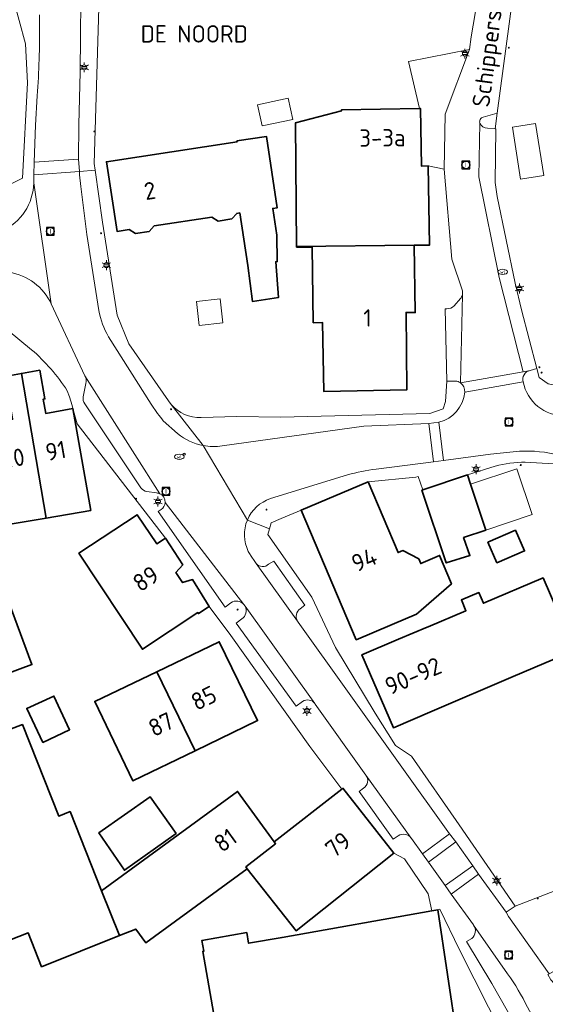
# Model space of a CAD drawing. Header units: metres. Extents: x 140853 to 145288, y 474558 to 480269.
# Tile 398 of 428: x 144515 to 144570, y 479131 to 479233. Entities that reach past the tile are written whole.
import ezdxf
from ezdxf.enums import TextEntityAlignment as Align

# ---------------------------------------------------------------- set-up
doc = ezdxf.new("R2010")
doc.units = ezdxf.units.M
doc.header["$MEASUREMENT"] = 0
for name, color, linetype, lineweight in [('B-WE-KL-DATA_TELECOM_KAST-S', 90, 'Continuous', 18), ('B-WE-KL-ET_LS_OV_LICHTMAST-S', 190, 'Continuous', 18), ('B-WE-KL-WATER_BRANDLEIDING_PUT-S', 150, 'Continuous', 18), ('B-WE-KL-WATER_PUT-S', 170, 'Continuous', 18), ('B-WE-OG-BEBOUWING-G', 7, 'Continuous', 35), ('B-WE-OG-BEBOUWING_BIJGEBOUW-G', 7, 'Continuous', 18), ('B-WE-OG-BEBOUWING_HUISNUMMER-T18', 10, 'Continuous', 18), ('B-WE-OG-BEBOUWING_STRAATNAAM-T18', 10, 'Continuous', 18), ('B-WE-OG-TERREIN_ERF-G', 7, 'Continuous', 18), ('B-WE-RI-GWA_RIOOLPUT-S', 30, 'Continuous', 18), ('B-WE-VH-VERHARDING_BETONSTRAATSTEEN-G', 252, 'Continuous', 18), ('B-WE-VH-VERHARDING_STRAATBAKSTEEN-G', 252, 'Continuous', 18), ('X-XX-XX-ALGEMEEN-S', 7, 'Continuous', 18)]:
    doc.layers.add(name, color=color, linetype=linetype, lineweight=lineweight)
doc.styles.add('NLCS-ISO', font='txt')

# ---------------------------------------------------------------- blocks, each defined once
blk = doc.blocks.new('SIE-WEG_AFVALBAK_TYPE_01')
for radius in [0.25, 0.156]:
    blk.add_circle((0, 0), radius)
blk = doc.blocks.new('B-SIE-WEG_LICHTMAST-SO')
at = {"ltscale": 0.1}
for p, q in [((-1.1, 0.63), (-2.19, 1.27)), ((0, 1.27), (0, 2.53)), ((1.1, 0.63), (2.19, 1.27)), ((-1.1, -0.63), (-2.19, -1.27)), ((0, -1.27), (0, -2.53)), ((1.1, -0.63), (2.19, -1.27))]:
    blk.add_line(p, q, dxfattribs=at)
at = {"flags": 128}
for points in [[(-1.16, 0.5), (1.16, 0.5)], [(-1.16, -0.5), (1.16, -0.5)]]:
    blk.add_lwpolyline(points, dxfattribs=at)
at = {"ltscale": 0.1}
blk.add_circle((0, 0), 1.27, dxfattribs=at)
at = {"style": 'NLCS-ISO'}
blk.add_attdef('TYPE', text='', height=1.8, dxfattribs=at).set_placement((0, 2.53), align=Align.BOTTOM_CENTER)
blk = doc.blocks.new('SKL-WATERLEIDINGPUT-SO')
at = {"color": 0, "linetype": 'ByBlock', "lineweight": 18}
blk.add_ellipse((0, 0), major_axis=(2.5, 0), ratio=0.54, dxfattribs=at)
at = {"color": 0, "linetype": 'ByBlock', "lineweight": 18, "style": 'NLCS-ISO'}
blk.add_text('wl', height=1.8, dxfattribs=at).set_placement((0, 0), align=Align.MIDDLE_CENTER)
blk = doc.blocks.new('SRI-PUT_INSPECTIE-SO')
at = {"lineweight": -3, "flags": 128}
blk.add_lwpolyline([(-2, -2), (2, -2), (2, 2), (-2, 2)], close=True, dxfattribs=at)
at = {"lineweight": -3, "ltscale": 1.5}
blk.add_circle((0, 0), 2, dxfattribs=at)
at = {"ltscale": 0.1, "style": 'NLCS-ISO'}
blk.add_text('I', height=2.5, dxfattribs=at).set_placement((0, -0.01), align=Align.MIDDLE_CENTER)
blk = doc.blocks.new('SIE-WEG_STRAATPOT_BRANDKRAAN-SO')
blk.add_ellipse((0, 0), major_axis=(-0.729, 0), ratio=0.685994)
at = {"style": 'NLCS-ISO'}
blk.add_text('BR', height=0.4, dxfattribs=at).set_placement((-0.3, -0.15))

msp = doc.modelspace()

# ---------------------------------------------------------------- linework, layer by layer
at = {"layer": 'B-WE-OG-BEBOUWING-G', "ltscale": 0.2, "flags": 128}
for points in [[(144556.204, 479209.768), (144557.804, 479209.785), (144557.672, 479217.993), (144556.952, 479217.976), (144556.88, 479223.926), (144556.759, 479223.939), (144548.651, 479223.802), (144548.653, 479223.692), (144543.895, 479222.464), (144544.005, 479209.638), (144556.204, 479209.768)], [(144538.112, 479213.114), (144538.935, 479207.667), (144539.417, 479203.929), (144542.117, 479204.335), (144541.838, 479208.055), (144542.007, 479208.067), (144541.949, 479210.807), (144541.531, 479213.575), (144541.997, 479213.647), (144540.876, 479221.055), (144537.81, 479220.581), (144537.827, 479220.472), (144524.276, 479218.425), (144525.386, 479211.191), (144526.632, 479211.38), (144527.3, 479210.977), (144528.724, 479211.192), (144529.242, 479211.774), (144535.205, 479212.675), (144535.872, 479212.272), (144537.286, 479212.485), (144537.805, 479213.068), (144538.112, 479213.114)], [(144556.204, 479209.768), (144544.005, 479209.638), (144544.005, 479209.564), (144545.615, 479209.578), (144545.742, 479201.728), (144546.712, 479201.744), (144546.827, 479194.608), (144555.454, 479194.77), (144555.361, 479202.8), (144556.321, 479202.779), (144556.204, 479209.768)], [(144513.679, 479180.727), (144518.007, 479181.472), (144515.46, 479196.466), (144513.565, 479196.125), (144514.096, 479193.172), (144514.273, 479193.204), (144514.54, 479191.718), (144511.893, 479191.242), (144513.679, 479180.727)], [(144515.46, 479196.466), (144518.007, 479181.472), (144522.657, 479182.272), (144520.787, 479192.823), (144517.981, 479192.326), (144517.719, 479193.803), (144517.896, 479193.834), (144517.354, 479196.806), (144515.46, 479196.466)], [(144563.651, 479180.222), (144562.066, 479184.979), (144561.744, 479185.947), (144557.103, 479184.384), (144557.008, 479184.352), (144559.531, 479176.815), (144561.989, 479177.573), (144561.338, 479179.447), (144563.651, 479180.222)], [(144553.921, 479170.426), (144556.432, 479171.495), (144556.926, 479171.92), (144560.079, 479174.634), (144558.841, 479177.595), (144556.896, 479176.751), (144556.677, 479177.255), (144555.031, 479178.098), (144554.535, 479177.887), (144551.417, 479185.211), (144544.473, 479182.306), (144550.203, 479168.844), (144553.921, 479170.426)], [(144534.944, 479172.316), (144533.194, 479175.091), (144532.181, 479174.776), (144531.492, 479175.831), (144532.198, 479176.615), (144530.388, 479179.386), (144529.491, 479178.803), (144527.46, 479181.823), (144521.429, 479177.831), (144528.012, 479167.874), (144533.755, 479171.663), (144533.815, 479171.571), (144534.944, 479172.316)], [(144564.795, 479176.814), (144567.657, 479178.059), (144566.719, 479180.214), (144563.858, 479178.969), (144564.795, 479176.814)], [(144491.825, 479170.574), (144492.342, 479169.176), (144496.686, 479157.434), (144503.944, 479160.109), (144503.427, 479161.421), (144506.934, 479162.719), (144516.538, 479166.272), (144512.874, 479176.11), (144503.424, 479172.612), (144502.946, 479173.936), (144496.625, 479171.644), (144495.751, 479174.073), (144492.057, 479172.682), (144492.627, 479171.165), (144491.755, 479170.763), (144491.825, 479170.574)], [(144557.56, 479170.165), (144554.571, 479168.899), (144550.787, 479167.295), (144554.056, 479159.731), (144558.091, 479161.45), (144566.492, 479165.03), (144572.855, 479167.741), (144569.589, 479175.262), (144563.392, 479172.636), (144562.92, 479173.751), (144561.106, 479172.982), (144561.578, 479171.868), (144557.656, 479170.206), (144557.56, 479170.165)], [(144529.506, 479165.539), (144533.485, 479157.348), (144539.963, 479160.468), (144535.99, 479168.647), (144529.506, 479165.539)], [(144529.506, 479165.539), (144523.061, 479162.449), (144527.008, 479154.227), (144533.485, 479157.348), (144529.506, 479165.539)], [(144517.669, 479158.2), (144520.461, 479159.515), (144518.819, 479163.002), (144516.01, 479161.724), (144517.669, 479158.2)], [(144523.776, 479142.827), (144520.503, 479151.028), (144519.333, 479150.561), (144515.558, 479160.047), (144508.565, 479157.385), (144508.606, 479157.283), (144506.147, 479156.203), (144507.379, 479152.927), (144509.974, 479153.867), (144513.768, 479144.393), (144508.621, 479142.263), (144510.929, 479136.434), (144516.142, 479138.467), (144517.551, 479134.948), (144525.633, 479138.174), (144523.776, 479142.827)], [(144525.633, 479138.174), (144527.313, 479138.844), (144528.354, 479137.435), (144538.891, 479145.111), (144538.743, 479145.301), (144541.822, 479147.702), (144541.674, 479147.892), (144537.888, 479153.127), (144523.776, 479142.827), (144525.633, 479138.174)], [(144541.674, 479147.892), (144541.822, 479147.702), (144538.743, 479145.301), (144538.891, 479145.111), (144543.968, 479138.672), (144554.093, 479146.712), (144548.795, 479153.446), (144548.696, 479153.368), (144541.674, 479147.892)], [(144531.495, 479148.777), (144528.812, 479152.554), (144523.494, 479148.815), (144526.15, 479144.949), (144531.495, 479148.777)], [(144535.518, 479129.389), (144536.477, 479123.87), (144536.664, 479123.905), (144536.851, 479123.024), (144538.513, 479123.332), (144538.326, 479124.214), (144549.322, 479126.253), (144558.296, 479127.918), (144558.418, 479127.107), (144560.683, 479127.447), (144558.671, 479140.841), (144558.038, 479140.73), (144542.5, 479137.984), (144539.034, 479137.371), (144538.837, 479138.484), (144534.178, 479137.671), (144534.376, 479136.548), (144534.278, 479136.531), (144535.518, 479129.389)]]:
    msp.add_lwpolyline(points, close=True, dxfattribs=at)
at = {"layer": 'B-WE-OG-BEBOUWING_BIJGEBOUW-G', "ltscale": 0.2, "flags": 128}
for points in [[(144540.43, 479222.128), (144543.617, 479222.809), (144543.144, 479225.02), (144539.958, 479224.339), (144540.43, 479222.128)], [(144567.242, 479216.614), (144569.644, 479216.984), (144568.813, 479222.378), (144566.411, 479222.008), (144567.242, 479216.614)], [(144533.886, 479201.451), (144536.37, 479201.727), (144536.094, 479204.212), (144533.61, 479203.932), (144533.886, 479201.451)], [(144562.066, 479184.979), (144563.651, 479180.222), (144568.448, 479181.829), (144566.858, 479186.575), (144562.066, 479184.979)]]:
    msp.add_lwpolyline(points, close=True, dxfattribs=at)
at = {"layer": 'B-WE-OG-TERREIN_ERF-G', "ltscale": 0.2, "flags": 128}
for points in [[(144567.636, 479244.327), (144564.805, 479223.463), (144564.594, 479221.827), (144564.694, 479221.819), (144564.597, 479216.263), (144564.808, 479214.83), (144566.693, 479205.832), (144567.346, 479203.062), (144568.942, 479196.97), (144569.167, 479196.046), (144570.095, 479195.393), (144571.88, 479195.052), (144591.17, 479199.755), (144592.3, 479200.093), (144605.619, 479208.364), (144607.332, 479209.458), (144619.052, 479215.866), (144629.301, 479221.29), (144640.922, 479227.485), (144653.314, 479234.031)], [(144509.951, 479213.911), (144515.553, 479216.727), (144516.102, 479226.616), (144515.875, 479230.64), (144514.579, 479235.506)], [(144513.565, 479196.125), (144515.46, 479196.466), (144517.354, 479196.806), (144517.896, 479193.834), (144517.719, 479193.803), (144517.981, 479192.326), (144520.787, 479192.823), (144522.657, 479182.272), (144518.007, 479181.472), (144513.679, 479180.727)], [(144535.518, 479129.389), (144534.278, 479136.531), (144534.376, 479136.548), (144534.178, 479137.671), (144538.837, 479138.484), (144539.034, 479137.371), (144542.5, 479137.984), (144558.038, 479140.73), (144557.662, 479142.503), (144555.208, 479146.129), (144554.093, 479146.712), (144543.968, 479138.672), (144538.891, 479145.111), (144528.354, 479137.435), (144527.313, 479138.844), (144525.633, 479138.174), (144517.551, 479134.948), (144516.142, 479138.467), (144510.929, 479136.434)], [(144565.431, 479127.759), (144560.905, 479136.685), (144558.857, 479140.926), (144558.671, 479140.841), (144560.683, 479127.447)]]:
    msp.add_lwpolyline(points, dxfattribs=at)
for points in [[(144523.687, 479241.325), (144523.003, 479218.251), (144523.103, 479217.534), (144523.851, 479212.167), (144525.394, 479202.516), (144526.585, 479199.544), (144530.705, 479193.611), (144530.987, 479193.251), (144530.987, 479193.251, 0.2225409), (144534.097, 479191.895), (144534.097, 479191.895), (144537.822, 479191.995), (144542.337, 479191.946), (144557.828, 479192.326), (144559.201, 479192.804), (144559.472, 479193.558), (144559.597, 479195.672), (144559.432, 479203.156), (144559.608, 479203.162), (144559.608, 479203.162, 0.1969099), (144560.341, 479203.478), (144560.341, 479203.478), (144561.006, 479204.233), (144561.006, 479204.233, 0.1199849), (144561.206, 479204.612), (144561.206, 479204.612, 0.1143537), (144561.215, 479205.023), (144561.215, 479205.023), (144560.101, 479208.317), (144559.321, 479217.666), (144557.672, 479217.993), (144557.804, 479209.785), (144556.204, 479209.768), (144556.321, 479202.779), (144555.361, 479202.8), (144555.454, 479194.77), (144546.827, 479194.608), (144546.712, 479201.744), (144545.742, 479201.728), (144545.615, 479209.578), (144544.005, 479209.564), (144544.005, 479209.638), (144543.895, 479222.464), (144548.653, 479223.692), (144548.651, 479223.802), (144556.759, 479223.939), (144555.621, 479228.821), (144561.953, 479230.053), (144562.124, 479231.369), (144563.656, 479240.283)], [(144508.565, 479157.385), (144515.558, 479160.047), (144519.333, 479150.561), (144520.503, 479151.028), (144523.776, 479142.827), (144537.888, 479153.127), (144541.674, 479147.892), (144548.696, 479153.368), (144545.368, 479157.769), (144537.201, 479169.28), (144534.944, 479172.316), (144533.815, 479171.571), (144533.755, 479171.663), (144528.012, 479167.874), (144521.429, 479177.831), (144527.46, 479181.823), (144529.491, 479178.803), (144530.388, 479179.386), (144521.225, 479191.255), (144520.787, 479192.823), (144520.787, 479192.823), (144520.729, 479193.15), (144520.447, 479194.037), (144520.213, 479194.665), (144520.213, 479194.665, 0.0705328), (144516.512, 479198.932), (144516.512, 479198.932), (144514.064, 479200.934)], [(144571.873, 479187.024), (144567.723, 479187.269), (144567.723, 479187.269, 0.0698987), (144564.606, 479186.841), (144564.606, 479186.841), (144561.744, 479185.947), (144562.066, 479184.979), (144563.651, 479180.222), (144561.338, 479179.447), (144561.989, 479177.573), (144559.531, 479176.815), (144557.008, 479184.352), (144557.103, 479184.384), (144556.609, 479185.791), (144556.385, 479185.718), (144551.417, 479185.211), (144554.535, 479177.887), (144555.031, 479178.098), (144556.677, 479177.255), (144556.896, 479176.751), (144558.841, 479177.595), (144560.079, 479174.634), (144556.926, 479171.92), (144556.926, 479171.92), (144556.432, 479171.495), (144553.921, 479170.426), (144550.203, 479168.844), (144544.473, 479182.306), (144542.405, 479181.419), (144541.362, 479180.972), (144541.197, 479180.371), (144541.032, 479179.769), (144545.573, 479173.268), (144548.029, 479168.054), (144552.169, 479161.227), (144554.286, 479157.869), (144555.919, 479156.767), (144560.889, 479149.657), (144566.697, 479141.225), (144576.003, 479144.803)]]:
    msp.add_lwpolyline(points, format="xyb", dxfattribs=at)
for points in [[(144538.935, 479207.667), (144538.112, 479213.114), (144537.805, 479213.068), (144537.286, 479212.485), (144535.872, 479212.272), (144535.205, 479212.675), (144529.242, 479211.774), (144528.724, 479211.192), (144527.3, 479210.977), (144526.632, 479211.38), (144525.386, 479211.191), (144524.276, 479218.425), (144537.827, 479220.472), (144537.81, 479220.581), (144540.876, 479221.055), (144541.997, 479213.647), (144541.531, 479213.575), (144541.949, 479210.807), (144542.007, 479208.067), (144541.838, 479208.055), (144542.117, 479204.335), (144539.417, 479203.929), (144538.935, 479207.667)], [(144564.795, 479176.814), (144563.858, 479178.969), (144566.719, 479180.214), (144567.657, 479178.059), (144564.795, 479176.814)], [(144492.342, 479169.176), (144491.825, 479170.574), (144491.755, 479170.763), (144492.627, 479171.165), (144492.057, 479172.682), (144495.751, 479174.073), (144496.625, 479171.644), (144502.946, 479173.936), (144503.424, 479172.612), (144512.874, 479176.11), (144516.538, 479166.272), (144506.934, 479162.719), (144503.427, 479161.421), (144503.944, 479160.109), (144496.686, 479157.434), (144492.342, 479169.176)], [(144554.571, 479168.899), (144557.56, 479170.165), (144557.656, 479170.206), (144561.578, 479171.868), (144561.106, 479172.982), (144562.92, 479173.751), (144563.392, 479172.636), (144569.589, 479175.262), (144572.855, 479167.741), (144566.492, 479165.03), (144558.091, 479161.45), (144554.056, 479159.731), (144550.787, 479167.295), (144554.571, 479168.899)], [(144533.485, 479157.348), (144527.008, 479154.227), (144523.061, 479162.449), (144529.506, 479165.539), (144535.99, 479168.647), (144539.963, 479160.468), (144533.485, 479157.348)], [(144517.669, 479158.2), (144516.01, 479161.724), (144518.819, 479163.002), (144520.461, 479159.515), (144517.669, 479158.2)], [(144531.495, 479148.777), (144526.15, 479144.949), (144523.494, 479148.815), (144528.812, 479152.554), (144531.495, 479148.777)]]:
    msp.add_lwpolyline(points, close=True, dxfattribs=at)
at = {"layer": 'B-WE-VH-VERHARDING_BETONSTRAATSTEEN-G', "ltscale": 0.2, "flags": 128}
for points in [[(144559.321, 479217.666), (144559.439, 479223.363), (144561.953, 479230.053), (144555.621, 479228.821), (144556.759, 479223.939), (144556.88, 479223.926), (144556.952, 479217.976), (144557.672, 479217.993), (144559.321, 479217.666)], [(144516.768, 479218.37), (144516.74, 479217.068), (144521.477, 479217.415), (144521.389, 479218.696), (144516.768, 479218.37)], [(144574.689, 479136.632), (144583.165, 479141.245), (144581.086, 479145.079), (144579.602, 479147.808), (144580.84, 479153.883), (144583.644, 479167.429), (144585.148, 479174.619), (144585.618, 479175.766), (144589.747, 479178.361), (144589.812, 479178.507), (144587.962, 479179.316), (144588.408, 479180.335), (144583.24, 479182.609), (144579.234, 479164.835), (144579.802, 479162.577), (144576.003, 479144.803), (144566.697, 479141.225), (144565.763, 479140.588), (144565.982, 479140.169), (144570.218, 479134.219), (144574.689, 479136.632)]]:
    msp.add_lwpolyline(points, close=True, dxfattribs=at)
for points in [[(144563.021, 479222.449), (144562.924, 479216.857), (144565.02, 479206.426), (144567.51, 479196.645), (144568.229, 479196.772), (144568.942, 479196.97), (144567.346, 479203.062), (144566.693, 479205.832), (144564.808, 479214.83), (144564.597, 479216.263), (144564.694, 479221.819), (144564.594, 479221.827), (144563.82, 479221.887), (144563.82, 479221.887, -0.2857275), (144563.021, 479222.449)], [(144561.006, 479204.233), (144560.341, 479203.478), (144560.341, 479203.478, -0.1969099), (144559.608, 479203.162), (144559.608, 479203.162), (144559.432, 479203.156), (144559.597, 479195.672), (144560.485, 479195.682), (144560.485, 479195.682, -0.1335291), (144561.007, 479195.496), (144561.007, 479195.496), (144561.206, 479204.612), (144561.206, 479204.612, -0.1199849), (144561.006, 479204.233)]]:
    msp.add_lwpolyline(points, format="xyb", close=True, dxfattribs=at)
at = {"layer": 'B-WE-VH-VERHARDING_STRAATBAKSTEEN-G', "ltscale": 0.2, "flags": 128}
for points in [[(144517.321, 479233.657), (144517.323, 479232.794), (144517.323, 479232.794, -0.0216501), (144517.098, 479225.265), (144517.098, 479225.265), (144516.928, 479222.208), (144516.768, 479218.37), (144521.389, 479218.696), (144521.42, 479222.28), (144521.547, 479227.705), (144521.753, 479250)], [(144563.656, 479240.283), (144562.124, 479231.369), (144561.953, 479230.053), (144559.439, 479223.363), (144559.321, 479217.666), (144560.101, 479208.317), (144561.215, 479205.023), (144561.215, 479205.023, -0.1143537), (144561.206, 479204.612), (144561.206, 479204.612), (144561.007, 479195.496), (144567.51, 479196.645), (144565.02, 479206.426), (144562.924, 479216.857), (144563.021, 479222.449), (144563.021, 479222.449, -0.4268161), (144563.351, 479223.043), (144563.351, 479223.043), (144564.805, 479223.463), (144567.636, 479244.327)], [(144513.442, 479211.241, 0.2910415), (144516.734, 479216.232), (144516.734, 479216.232), (144516.74, 479217.068), (144516.768, 479218.37), (144516.928, 479222.208), (144517.098, 479225.265), (144517.098, 479225.265, 0.0216501), (144517.323, 479232.794), (144517.323, 479232.794), (144517.321, 479233.657)], [(144514.191, 479206.965, -0.2473028), (144518.556, 479203.672), (144518.556, 479203.672), (144516.734, 479216.232), (144516.734, 479216.232, -0.2910415), (144513.442, 479211.241)], [(144567.583, 479127.358), (144564.273, 479133.211), (144561.631, 479137.557), (144562.181, 479137.883), (144562.181, 479137.883, 0.3870538), (144562.377, 479139.252), (144562.377, 479139.252), (144562.36, 479139.277), (144560.051, 479142.476), (144559.416, 479143.369), (144557.677, 479145.791), (144557.069, 479146.644), (144555.941, 479148.235), (144555.9, 479148.292), (144555.9, 479148.292, 0.3910057), (144554.555, 479148.516), (144554.555, 479148.516), (144554.041, 479148.17), (144550.496, 479153.108), (144550.953, 479153.451), (144550.953, 479153.451, 0.4233316), (144551.203, 479154.816), (144551.203, 479154.816), (144545.95, 479162.175), (144545.915, 479162.224), (144545.915, 479162.224, 0.389077), (144544.617, 479162.455), (144544.617, 479162.455), (144543.955, 479161.973), (144537.735, 479170.587), (144538.311, 479171.011), (144538.311, 479171.011, 0.3917641), (144538.659, 479172.333), (144538.659, 479172.333), (144538.53, 479172.52), (144538.53, 479172.52, 0.3835299), (144537.195, 479172.684), (144537.195, 479172.684), (144536.582, 479172.246), (144529.643, 479182.154), (144529.963, 479182.368), (144529.963, 479182.368, 0.2337265), (144530.363, 479183.088), (144530.363, 479183.088, 0.3123691), (144529.806, 479183.994), (144529.806, 479183.994, 0.0925958), (144529.48, 479184.072), (144529.48, 479184.072), (144528.485, 479184.21), (144528.485, 479184.21, -0.1955071), (144527.838, 479184.61), (144527.838, 479184.61), (144522.025, 479193.309), (144522.025, 479193.309, -0.1961449), (144521.871, 479194.044), (144521.871, 479194.044), (144522.127, 479195.438), (144522.127, 479195.438, 0.2073687), (144522.043, 479196.219), (144522.043, 479196.219), (144518.556, 479203.672), (144518.556, 479203.672, 0.2473028), (144514.191, 479206.965)], [(144514.064, 479200.934), (144516.512, 479198.932), (144516.512, 479198.932, -0.0705328), (144520.213, 479194.665), (144520.213, 479194.665), (144520.447, 479194.037), (144520.729, 479193.15), (144520.787, 479192.823), (144521.225, 479191.255), (144530.388, 479179.386), (144532.198, 479176.615), (144531.492, 479175.831), (144532.181, 479174.776), (144533.194, 479175.091), (144534.944, 479172.316), (144537.201, 479169.28), (144545.368, 479157.769), (144548.696, 479153.368), (144548.795, 479153.446), (144554.093, 479146.712), (144555.208, 479146.129), (144557.662, 479142.503), (144558.038, 479140.73), (144558.671, 479140.841), (144558.857, 479140.926), (144560.905, 479136.685), (144565.431, 479127.759)], [(144570.095, 479195.393), (144569.167, 479196.046), (144568.942, 479196.97), (144568.229, 479196.772), (144568.229, 479196.772, 0.4362708), (144567.511, 479195.585), (144567.511, 479195.585, 0.3609956), (144571.843, 479192.083)], [(144571.28, 479187.983, 0.0772427), (144567.138, 479188.405), (144567.138, 479188.405), (144564.129, 479188.082), (144559.241, 479187.428), (144558.199, 479187.317), (144552.253, 479186.552), (144552.253, 479186.552, 0.0297288), (144549.291, 479185.956), (144549.291, 479185.956), (144541.291, 479183.485), (144541.291, 479183.485, 0.2171064), (144538.9, 479181.27), (144538.9, 479181.27), (144541.197, 479180.371), (144541.362, 479180.972), (144542.405, 479181.419), (144544.473, 479182.306), (144544.473, 479182.306), (144551.417, 479185.211), (144556.385, 479185.718), (144556.609, 479185.791), (144557.103, 479184.384), (144561.744, 479185.947), (144564.606, 479186.841), (144564.606, 479186.841, -0.0698987), (144567.723, 479187.269), (144567.723, 479187.269), (144571.873, 479187.024)], [(144574.19, 479127.249), (144570.969, 479133.15), (144570.969, 479133.15, -0.1825013), (144570.4, 479133.584), (144570.4, 479133.584), (144570.081, 479134.145), (144570.218, 479134.219), (144565.982, 479140.169), (144565.763, 479140.588), (144562.893, 479144.545), (144560.051, 479142.476), (144562.36, 479139.277), (144562.377, 479139.252), (144565.906, 479134.207), (144565.906, 479134.207, -0.0364701), (144567.969, 479130.767)]]:
    msp.add_lwpolyline(points, format="xyb", dxfattribs=at)
for points in [[(144521.753, 479250), (144521.547, 479227.705), (144521.42, 479222.28), (144521.389, 479218.696), (144521.389, 479218.696), (144521.477, 479217.415), (144523.103, 479217.534), (144523.003, 479218.251), (144523.687, 479241.325)], [(144514.579, 479235.506), (144515.875, 479230.64), (144516.102, 479226.616), (144515.553, 479216.727), (144509.951, 479213.911)]]:
    msp.add_lwpolyline(points, dxfattribs=at)
for points in [[(144563.82, 479221.887), (144564.594, 479221.827), (144564.805, 479223.463), (144563.351, 479223.043), (144563.351, 479223.043, 0.4268161), (144563.021, 479222.449), (144563.021, 479222.449, 0.2857275), (144563.82, 479221.887)], [(144523.486, 479202.992), (144522.233, 479210.889), (144521.612, 479215.863), (144521.49, 479217.065), (144521.477, 479217.415), (144516.74, 479217.068), (144516.734, 479216.232), (144518.556, 479203.672), (144522.043, 479196.219), (144529.806, 479183.994), (144529.806, 479183.994, -0.3123691), (144530.363, 479183.088), (144530.363, 479183.088), (144538.53, 479172.52), (144538.659, 479172.333), (144545.915, 479162.224), (144545.95, 479162.175), (144551.203, 479154.816), (144555.9, 479148.292), (144555.941, 479148.235), (144557.069, 479146.644), (144559.876, 479148.711), (144544.185, 479170.67), (144544.108, 479170.778), (144539.821, 479176.754), (144539.742, 479176.864), (144539.233, 479177.609), (144539.176, 479177.693), (144538.999, 479178.013), (144538.999, 479178.013, -0.2170664), (144538.9, 479181.27), (144538.9, 479181.27), (144534.316, 479188.999), (144534.316, 479188.999, -0.1222634), (144531.651, 479190.237), (144531.651, 479190.237), (144530.159, 479191.551), (144530.159, 479191.551, 0.029438), (144529.589, 479192.304), (144529.589, 479192.304), (144528.917, 479193.295), (144524.497, 479200.281), (144524.497, 479200.281, -0.0853116), (144523.486, 479202.992)], [(144521.477, 479217.415), (144521.49, 479217.065), (144521.612, 479215.863), (144522.233, 479210.889), (144523.486, 479202.992), (144523.486, 479202.992, 0.0853116), (144524.497, 479200.281), (144524.497, 479200.281), (144528.917, 479193.295), (144529.589, 479192.304), (144529.589, 479192.304, -0.029438), (144530.159, 479191.551), (144530.159, 479191.551), (144531.651, 479190.237), (144531.651, 479190.237, 0.1222634), (144534.316, 479188.999), (144534.316, 479188.999), (144530.987, 479193.251), (144530.705, 479193.611), (144526.585, 479199.544), (144525.394, 479202.516), (144523.851, 479212.167), (144523.103, 479217.534), (144521.477, 479217.415)], [(144521.871, 479194.044, 0.1961449), (144522.025, 479193.309), (144522.025, 479193.309), (144527.838, 479184.61), (144527.838, 479184.61, 0.1955071), (144528.485, 479184.21), (144528.485, 479184.21), (144529.48, 479184.072), (144529.48, 479184.072, -0.0925958), (144529.806, 479183.994), (144529.806, 479183.994), (144522.043, 479196.219), (144522.043, 479196.219, -0.2073687), (144522.127, 479195.438), (144522.127, 479195.438), (144521.871, 479194.044)], [(144561.007, 479195.496, -0.2764866), (144561.45, 479194.515), (144561.45, 479194.515), (144567.511, 479195.585), (144567.511, 479195.585, -0.4362708), (144568.229, 479196.772), (144568.229, 479196.772), (144567.51, 479196.645), (144561.007, 479195.496)], [(144534.097, 479191.895, -0.2225409), (144530.987, 479193.251), (144530.987, 479193.251), (144534.316, 479188.999), (144534.316, 479188.999, 0.0812954), (144536.284, 479188.945), (144536.284, 479188.945), (144550.971, 479190.986), (144557.742, 479191.278), (144558.777, 479191.399), (144558.777, 479191.399, 0.314214), (144561.45, 479194.515), (144561.45, 479194.515, 0.2764866), (144561.007, 479195.496), (144561.007, 479195.496, 0.1335291), (144560.485, 479195.682), (144560.485, 479195.682), (144559.597, 479195.672), (144559.472, 479193.558), (144559.201, 479192.804), (144557.828, 479192.326), (144542.337, 479191.946), (144537.822, 479191.995), (144534.097, 479191.895)], [(144571.843, 479192.083, -0.3609956), (144567.511, 479195.585), (144567.511, 479195.585), (144561.45, 479194.515), (144561.45, 479194.515, -0.314214), (144558.777, 479191.399), (144558.777, 479191.399), (144559.241, 479187.428), (144564.129, 479188.082), (144567.138, 479188.405), (144567.138, 479188.405, -0.0772427), (144571.28, 479187.983), (144571.28, 479187.983), (144571.843, 479192.083)], [(144558.199, 479187.317), (144557.742, 479191.278), (144550.971, 479190.986), (144536.284, 479188.945), (144536.284, 479188.945, -0.0812954), (144534.316, 479188.999), (144534.316, 479188.999), (144538.9, 479181.27), (144538.9, 479181.27, -0.2171064), (144541.291, 479183.485), (144541.291, 479183.485), (144549.291, 479185.956), (144549.291, 479185.956, -0.0297288), (144552.253, 479186.552), (144552.253, 479186.552), (144558.199, 479187.317)], [(144530.363, 479183.088, -0.2337265), (144529.963, 479182.368), (144529.963, 479182.368), (144529.643, 479182.154), (144536.582, 479172.246), (144537.195, 479172.684), (144537.195, 479172.684, -0.3835299), (144538.53, 479172.52), (144538.53, 479172.52), (144530.363, 479183.088)], [(144541.105, 479176.683), (144541.639, 479177), (144544.87, 479172.423), (144544.384, 479172.075), (144544.384, 479172.075, 0.4009793), (144544.108, 479170.778), (144544.108, 479170.778), (144544.185, 479170.67), (144559.876, 479148.711), (144560.518, 479147.89), (144562.297, 479145.407), (144562.893, 479144.545), (144565.763, 479140.588), (144566.697, 479141.225), (144560.889, 479149.657), (144555.919, 479156.767), (144554.286, 479157.869), (144552.169, 479161.227), (144548.029, 479168.054), (144545.573, 479173.268), (144541.032, 479179.769), (144541.197, 479180.371), (144538.9, 479181.27), (144538.9, 479181.27, 0.2170664), (144538.999, 479178.013), (144538.999, 479178.013), (144539.176, 479177.693), (144539.233, 479177.609), (144539.742, 479176.864), (144539.821, 479176.754), (144539.821, 479176.754, 0.4322135), (144541.105, 479176.683)], [(144544.384, 479172.075), (144544.87, 479172.423), (144541.639, 479177), (144541.105, 479176.683), (144541.105, 479176.683, -0.4322135), (144539.821, 479176.754), (144539.821, 479176.754), (144544.108, 479170.778), (144544.108, 479170.778, -0.4009793), (144544.384, 479172.075)], [(144538.659, 479172.333, -0.3917641), (144538.311, 479171.011), (144538.311, 479171.011), (144537.735, 479170.587), (144543.955, 479161.973), (144544.617, 479162.455), (144544.617, 479162.455, -0.389077), (144545.915, 479162.224), (144545.915, 479162.224), (144538.659, 479172.333)], [(144551.203, 479154.816, -0.4233316), (144550.953, 479153.451), (144550.953, 479153.451), (144550.496, 479153.108), (144554.041, 479148.17), (144554.555, 479148.516), (144554.555, 479148.516, -0.3910057), (144555.9, 479148.292), (144555.9, 479148.292), (144551.203, 479154.816)], [(144573.441, 479120.623, 0.0696759), (144573.31, 479120.866), (144573.31, 479120.866), (144567.969, 479130.767), (144567.969, 479130.767, 0.0364701), (144565.906, 479134.207), (144565.906, 479134.207), (144562.377, 479139.252), (144562.377, 479139.252, -0.3870538), (144562.181, 479137.883), (144562.181, 479137.883), (144561.631, 479137.557), (144564.273, 479133.211), (144567.583, 479127.358), (144571.54, 479119.917), (144572.426, 479120.386), (144572.426, 479120.386, -0.4164293), (144573.769, 479119.881), (144573.769, 479119.881), (144573.441, 479120.623)]]:
    msp.add_lwpolyline(points, format="xyb", close=True, dxfattribs=at)
for points in [[(144557.742, 479191.278), (144558.199, 479187.317), (144559.241, 479187.428), (144558.777, 479191.399), (144557.742, 479191.278)], [(144557.069, 479146.644), (144557.677, 479145.791), (144560.518, 479147.89), (144559.876, 479148.711), (144557.069, 479146.644)], [(144562.297, 479145.407), (144560.518, 479147.89), (144557.677, 479145.791), (144559.416, 479143.369), (144562.297, 479145.407)], [(144560.051, 479142.476), (144562.893, 479144.545), (144562.297, 479145.407), (144559.416, 479143.369), (144560.051, 479142.476)]]:
    msp.add_lwpolyline(points, close=True, dxfattribs=at)

# ---------------------------------------------------------------- block references
at = {"layer": 'B-WE-KL-DATA_TELECOM_KAST-S', "xscale": 0.2, "yscale": 0.2, "zscale": 0.2}
msp.add_blockref('SIE-WEG_AFVALBAK_TYPE_01', (144523.022, 479221.573), dxfattribs=at)
at = {"layer": 'B-WE-KL-ET_LS_OV_LICHTMAST-S', "xscale": 0.2, "yscale": 0.2, "zscale": 0.2}
for p in [(144561.462, 479229.637), (144521.973, 479228.21), (144524.271, 479207.698), (144567.13, 479205.274), (144562.625, 479186.542), (144529.621, 479183.184), (144545.083, 479161.474), (144564.771, 479143.859)]:
    msp.add_blockref('B-SIE-WEG_LICHTMAST-SO', p, dxfattribs=at)
at = {"layer": 'B-WE-KL-WATER_BRANDLEIDING_PUT-S', "xscale": 0.2, "yscale": 0.2, "zscale": 0.2}
msp.add_blockref('SIE-WEG_STRAATPOT_BRANDKRAAN-SO', (144532.35, 479188.092), dxfattribs=at)
at = {"layer": 'B-WE-KL-WATER_PUT-S', "xscale": 0.2, "yscale": 0.2, "zscale": 0.2}
for p in [(144565.389, 479207.003), (144531.838, 479187.822)]:
    msp.add_blockref('SKL-WATERLEIDINGPUT-SO', p, dxfattribs=at)
at = {"layer": 'B-WE-RI-GWA_RIOOLPUT-S', "xscale": 0.2, "yscale": 0.2, "zscale": 0.2}
for p in [(144561.568, 479218.098), (144518.461, 479211.212), (144566.032, 479191.435), (144530.462, 479184.234), (144566.002, 479136.166)]:
    msp.add_blockref('SRI-PUT_INSPECTIE-SO', p, dxfattribs=at)
at = {"layer": 'X-XX-XX-ALGEMEEN-S', "xscale": 0.2, "yscale": 0.2, "zscale": 0.2}
for p in [(144566.028, 479230.239), (144523.721, 479211.005), (144569.202, 479197.113), (144569.421, 479196.554), (144530.984, 479192.756), (144567.263, 479186.973), (144527.356, 479183.478), (144540.884, 479182.351), (144537.892, 479171.98), (144569.033, 479142.021)]:
    msp.add_blockref('SIE-WEG_AFVALBAK_TYPE_01', p, dxfattribs=at)

# ---------------------------------------------------------------- texts
at = {"layer": 'B-WE-OG-BEBOUWING_HUISNUMMER-T18', "style": 'NLCS-ISO'}
for s, rotation, p in [('3-3a', 0.7, (144552.916, 479220.903)), ('2', 8.7, (144528.785, 479215.414)), ('1', 0.7, (144551.367, 479202.218)), ('10', 10.2, (144514.759, 479187.693)), ('91', 10, (144519.023, 479188.448)), ('94', 23.1, (144551.019, 479177.141)), ('89', 33.2, (144528.357, 479175.181)), ('90-92', 23.4, (144556.093, 479165.1)), ('85', 25.9, (144534.379, 479162.809)), ('87', 25.7, (144529.934, 479160.077)), ('81', 35.9, (144536.612, 479148.066)), ('79', 38.2, (144548.3, 479147.606))]:
    msp.add_text(s, height=1.8, rotation=rotation, dxfattribs=at).set_placement(p, align=Align.MIDDLE_CENTER)
at = {"layer": 'B-WE-OG-BEBOUWING_STRAATNAAM-T18', "style": 'NLCS-ISO'}
msp.add_text('Schipperstraat', height=1.8, rotation=82.5, dxfattribs=at).set_placement((144564.101, 479231.733), align=Align.MIDDLE_CENTER)
msp.add_text('DE NOORD', height=1.8, dxfattribs=at).set_placement((144533.393, 479231.682), align=Align.MIDDLE_CENTER)

doc.saveas('drawing.dxf')
